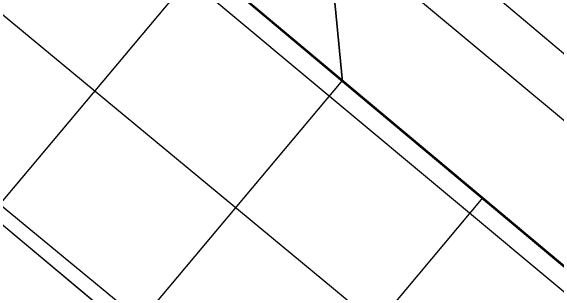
# Model space of a CAD drawing. Extents: x -438233 to -437334, y -1133133 to -1132623.
# Drawn here: x -437522.01 to -437514.57, y -1132725.07 to -1132721.23 of the extents above; entities that cross this region are included whole.
import ezdxf

# ---------------------------------------------------------------- set-up
doc = ezdxf.new("R2010")
doc.units = 0
for name, color, linetype in [('Vrstva 1', 7, 'Continuous'), ('Vrstva 10', 7, 'Continuous'), ('Vrstva 50', 7, 'Continuous'), ('Vrstva 55', 7, 'Continuous')]:
    doc.layers.add(name, color=color, linetype=linetype)

msp = doc.modelspace()

# ---------------------------------------------------------------- linework, layer by layer
at = {"layer": 'Vrstva 1'}
for p, q in [((-437527.2576, -1132713.988), (-437501.9616, -1132735.1802)), ((-437530.1474, -1132717.4374), (-437504.8514, -1132738.6297)), ((-437519.4005, -1132720.5704), (-437522.2903, -1132724.0199)), ((-437510.7642, -1132724.935), (-437515.3327, -1132721.0813)), ((-437517.4841, -1132722.1759), (-437520.374, -1132725.6253)), ((-437515.5678, -1132723.7814), (-437518.4576, -1132727.2308))]:
    msp.add_line(p, q, dxfattribs=at)
at = {"layer": 'Vrstva 10'}
for points in [[(-437528.4328, -1132711.0853), (-437512.0808, -1132724.7073)], [(-437531.4028, -1132713.5903), (-437515.3298, -1132726.9103)], [(-437532.7578, -1132715.1263), (-437516.5448, -1132728.5113)]]:
    msp.add_lwpolyline(points, dxfattribs=at)
at = {"layer": 'Vrstva 50'}
msp.add_lwpolyline([(-437527.2576, -1132713.988), (-437502.1532, -1132735.0197), (-437505.043, -1132738.4691), (-437530.1474, -1132717.4374)], close=True, dxfattribs=at)
msp.add_lwpolyline([(-437507.9614, -1132716.2715), (-437505.0641, -1132717.8148), (-437502.6324, -1132718.7887), (-437501.0994, -1132719.2352), (-437500.4801, -1132719.6328), (-437500.2448, -1132720.228), (-437500.4667, -1132720.9711), (-437508.0543, -1132730.0085), (-437508.4616, -1132726.8933), (-437507.41, -1132725.7417), (-437508.6489, -1132724.7803), (-437509.4781, -1132725.9303), (-437508.4616, -1132726.8933), (-437508.0602, -1132730.093), (-437517.4853, -1132722.2019), (-437517.7826, -1132719.0837), (-437516.6324, -1132720.0465), (-437515.6406, -1132718.8533), (-437516.8198, -1132717.9335), (-437517.7826, -1132719.0837), (-437517.4853, -1132722.2019), (-437527.2576, -1132713.988)], dxfattribs=at)
at = {"layer": 'Vrstva 55'}
msp.add_line((-437502.3075, -1132735.2271), (-437519.7722, -1132720.6366), dxfattribs=at)

doc.saveas('drawing.dxf')
